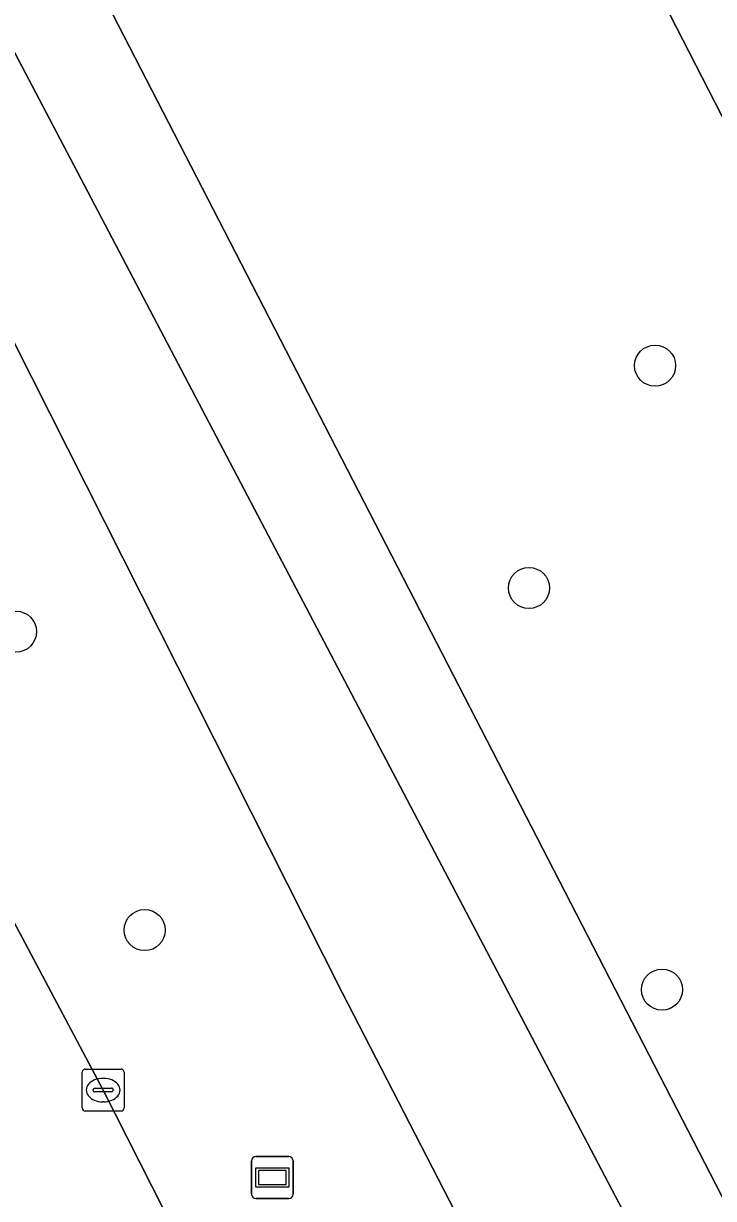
# Model space of a CAD drawing. Extents: x 158835 to 160077, y 386387 to 387778.
# Drawn here: x 159225.48 to 159241.91, y 387166.04 to 387194.01 of the extents above; entities that cross this region are included whole.
import ezdxf

# ---------------------------------------------------------------- set-up
doc = ezdxf.new("R2010")
doc.units = 0
for name, color, linetype in [('IMGEO_Berm_groen', 7, 'Continuous'), ('IMGEO_Boom', 7, 'Continuous'), ('IMGEO_Fietspad_open', 7, 'Continuous'), ('IMGEO_Groenvoorziening', 7, 'Continuous'), ('IMGEO_Hek', 7, 'Continuous'), ('IMGEO_Kolk', 7, 'Continuous'), ('IMGEO_Rijbaan_lokaal_gesloten', 7, 'Continuous'), ('IMGEO_Voetpad_open', 7, 'Continuous'), ('IMGEO_Wegwijzer', 7, 'Continuous')]:
    doc.layers.add(name, color=color, linetype=linetype)

msp = doc.modelspace()

# ---------------------------------------------------------------- linework, layer by layer
at = {"layer": 'IMGEO_Berm_groen'}
for points in [[(159238.573, 387160.257), (159233.07, 387170.948), (159222.175, 387192.509)], [(159215.848, 387190.346), (159218.222, 387185.866), (159227.377, 387168.624), (159231.132, 387161.221), (159233.311, 387157.27)]]:
    msp.add_lwpolyline(points, dxfattribs=at)
at = {"layer": 'IMGEO_Boom'}
for centre in [(159240.516, 387185.869), (159237.514, 387180.577), (159225.299, 387179.537), (159228.365, 387172.433), (159240.681, 387171.017)]:
    msp.add_circle(centre, 0.489, dxfattribs=at)
at = {"layer": 'IMGEO_Fietspad_open'}
for points in [[(159246.877, 387152.643), (159244.976, 387156.087), (159244.971, 387156.096), (159242.006, 387161.355), (159241.987, 387161.499), (159241.072, 387163.276), (159239.654, 387165.944), (159224.192, 387195.365), (159212.826, 387217.468), (159196.082, 387250), (159193.579, 387254.862), (159185.609, 387270.852), (159175.995, 387292.396), (159167.405, 387314.468)], [(159219.098, 387198.409), (159221.42, 387193.868), (159221.642, 387193.435), (159222.175, 387192.509), (159233.07, 387170.948), (159238.573, 387160.257), (159239.964, 387157.559), (159243.352, 387151.72)]]:
    msp.add_lwpolyline(points, dxfattribs=at)
at = {"layer": 'IMGEO_Groenvoorziening'}
for points in [[(159263.698, 387160.298), (159326.874, 387193.134), (159325.643, 387195.34), (159324.449, 387197.558), (159323.504, 387197.167), (159323.006, 387198.253), (159323.872, 387198.691), (159322.717, 387200.95), (159257.42, 387167.319), (159255.258, 387166.205), (159201.998, 387269.928), (159208.786, 387274.075), (159159.729, 387369.196), (159224.03, 387402.865), (159224.36, 387402.222)], [(159187.875, 387272.043), (159195.784, 387256.11), (159198.929, 387250), (159214.955, 387218.871), (159215.22, 387218.31), (159226.411, 387196.562), (159246.881, 387156.834)]]:
    msp.add_lwpolyline(points, dxfattribs=at)
msp.add_lwpolyline([(159271.329, 387301.63), (159270.192, 387303.833), (159271.952, 387304.725), (159271.785, 387305.054), (159271.465, 387305.683), (159209.686, 387274.058), (159161.319, 387369.689), (159224.36, 387402.222), (159224.03, 387402.865), (159159.729, 387369.196), (159208.786, 387274.075), (159201.998, 387269.928), (159255.258, 387166.205), (159257.42, 387167.319), (159205.883, 387267.861)], close=True, dxfattribs=at)
at = {"layer": 'IMGEO_Hek'}
msp.add_lwpolyline([(159224.03, 387402.865), (159159.729, 387369.196), (159208.786, 387274.075), (159201.998, 387269.928), (159255.258, 387166.205), (159257.42, 387167.319)], dxfattribs=at)
at = {"layer": 'IMGEO_Kolk'}
for p, q in [((159226.876, 387168.199), (159226.876, 387169.051)), ((159226.951, 387169.125), (159227.803, 387169.125)), ((159227.877, 387169.051), (159227.877, 387168.199)), ((159227.135, 387168.619), (159227.135, 387168.631)), ((159227.178, 387168.668), (159227.576, 387168.668)), ((159227.364, 387168.905), (159227.389, 387168.905)), ((159227.619, 387168.631), (159227.619, 387168.619)), ((159227.573, 387168.582), (159227.175, 387168.582)), ((159227.803, 387168.125), (159226.951, 387168.125)), ((159227.387, 387168.345), (159227.362, 387168.345))]:
    msp.add_line(p, q, dxfattribs=at)
for points in [[(159226.876, 387168.199), (159226.876, 387169.051)], [(159226.951, 387169.125), (159227.803, 387169.125)], [(159227.877, 387169.051), (159227.877, 387168.199)], [(159227.803, 387168.125), (159226.951, 387168.125)]]:
    msp.add_lwpolyline(points, dxfattribs=at)
for centre, radius, start, end in [((159226.953, 387169.049), 0.0765, 91.552, 178.448), ((159226.953, 387169.049), 0.0765, 91.552, 178.448), ((159227.801, 387169.049), 0.0765, 1.552, 88.448), ((159227.801, 387169.049), 0.0765, 1.552, 88.448), ((159227.175, 387168.628), 0.0403, 85.8775, 175.7526), ((159227.58, 387168.63), 0.0386, 1.7309, 96.639), ((159227.172, 387168.618), 0.0366, 178.938, 274.7102), ((159227.576, 387168.625), 0.043, 264.8664, 352.4533), ((159226.953, 387168.201), 0.0765, 181.552, 268.448), ((159226.953, 387168.201), 0.0765, 181.552, 268.448), ((159227.801, 387168.201), 0.0765, 271.552, 358.448), ((159227.801, 387168.201), 0.0765, 271.552, 358.448)]:
    msp.add_arc(centre, radius, start, end, dxfattribs=at)
for centre, major_axis, ratio, start_param, end_param in [((159227.363, 387168.625), (-0.387, 0.002), 0.722429, 4.712389, 7.853982), ((159227.388, 387168.625), (-0.39, 0.002), 0.717154, 1.570796, 4.712389)]:
    msp.add_ellipse(centre, major_axis=major_axis, ratio=ratio, start_param=start_param, end_param=end_param, dxfattribs=at)
at = {"layer": 'IMGEO_Rijbaan_lokaal_gesloten'}
msp.add_lwpolyline([(159227.377, 387168.624), (159218.222, 387185.866), (159215.848, 387190.346), (159212.732, 387188.748), (159228.973, 387155.178), (159233.311, 387157.27), (159231.132, 387161.221)], close=True, dxfattribs=at)
at = {"layer": 'IMGEO_Voetpad_open'}
for points in [[(159149.879, 387377.204), (159149.751, 387377.196), (159146.179, 387374.979), (159147.192, 387372.141), (159147.299, 387371.842), (159151.45, 387360.212), (159154.676, 387349.669), (159159.918, 387334.918), (159164.73, 387321.295), (159167.405, 387314.468), (159175.995, 387292.396), (159185.609, 387270.852), (159193.579, 387254.862), (159196.082, 387250), (159212.826, 387217.468), (159224.192, 387195.365), (159239.654, 387165.944), (159241.072, 387163.276), (159241.987, 387161.499)], [(159246.881, 387156.834), (159226.411, 387196.562), (159215.22, 387218.31), (159214.955, 387218.871), (159198.929, 387250), (159195.784, 387256.11), (159187.875, 387272.043)]]:
    msp.add_lwpolyline(points, dxfattribs=at)
at = {"layer": 'IMGEO_Wegwijzer'}
for p, q in [((159231.009, 387167.044), (159231.799, 387167.044)), ((159231.799, 387167.044), (159231.009, 387167.044)), ((159230.909, 387166.144), (159230.909, 387166.944)), ((159230.909, 387166.944), (159230.909, 387166.144)), ((159231.899, 387166.944), (159231.899, 387166.144)), ((159231.899, 387166.144), (159231.899, 387166.944)), ((159231.799, 387166.044), (159231.009, 387166.044)), ((159231.009, 387166.044), (159231.799, 387166.044))]:
    msp.add_line(p, q, dxfattribs=at)
for points in [[(159231.01, 387166.776), (159231.798, 387166.776), (159231.798, 387166.312), (159231.01, 387166.312), (159231.01, 387166.776)], [(159231.075, 387166.711), (159231.075, 387166.377), (159231.733, 387166.377), (159231.733, 387166.711), (159231.075, 387166.711)]]:
    msp.add_lwpolyline(points, dxfattribs=at)
for centre, start, end in [((159231.009, 387166.944), 90, 180), ((159231.009, 387166.944), 90, 180), ((159231.799, 387166.944), 0, 90), ((159231.799, 387166.944), 360, 90), ((159231.009, 387166.144), 180, 270), ((159231.009, 387166.144), 180, 270), ((159231.799, 387166.144), 270, 0), ((159231.799, 387166.144), 270, 0)]:
    msp.add_arc(centre, 0.1, start, end, dxfattribs=at)

doc.saveas('drawing.dxf')
